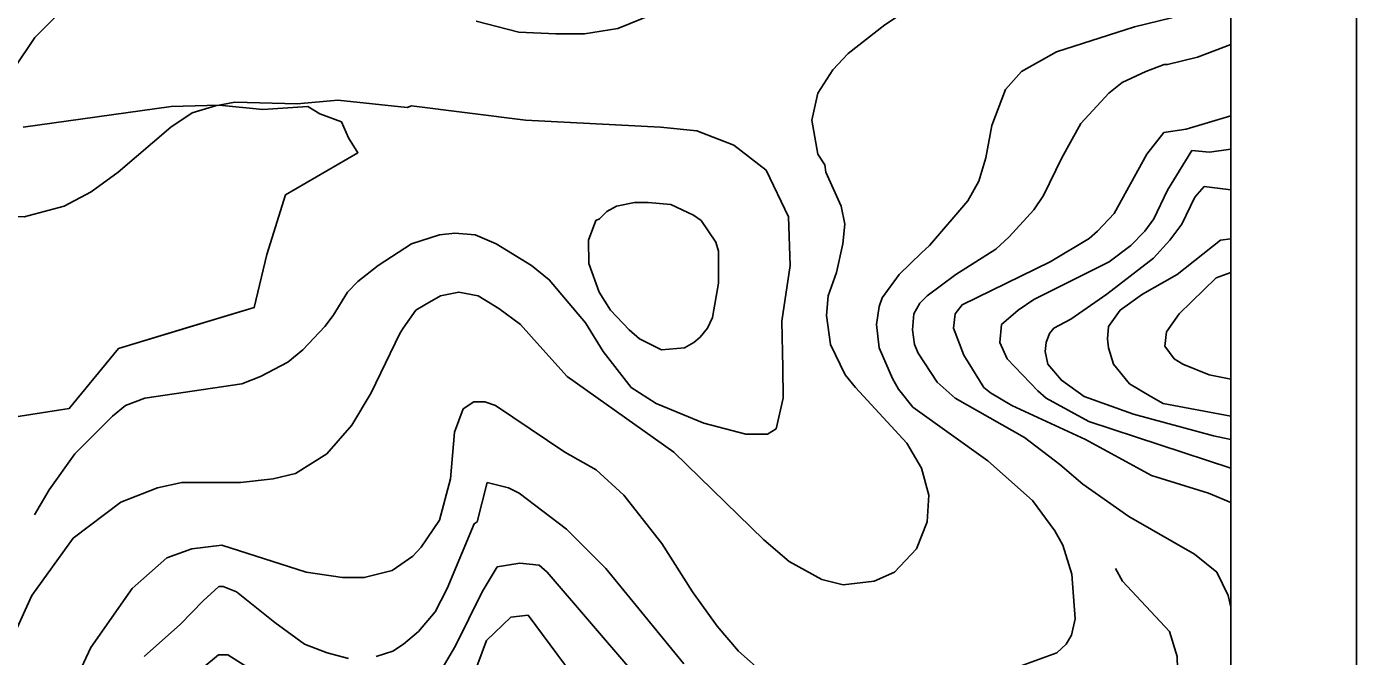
# Model space of a CAD drawing. Extents: x -510989 to -501240, y -1184665 to -1176098.
# Drawn here: x -508760 to -508019, y -1177414 to -1177063 of the extents above; entities that cross this region are included whole.
import ezdxf

# ---------------------------------------------------------------- set-up
doc = ezdxf.new("R2010")
doc.units = 0
for name, color, linetype in [('lesni_pozemek', 7, 'Continuous'), ('popis', 7, 'Continuous'), ('rozpiska', 7, 'Continuous'), ('vrstevnice_01', 7, 'Continuous'), ('vrstevnice_02', 7, 'Continuous'), ('vrstevnice_03', 7, 'Continuous')]:
    doc.layers.add(name, color=color, linetype=linetype)

msp = doc.modelspace()

# ---------------------------------------------------------------- linework, layer by layer
at = {"layer": 'lesni_pozemek'}
msp.add_lwpolyline([(-508762.2, -1177119.06), (-508679.77, -1177107.48), (-508653.03, -1177106.68), (-508628.54, -1177109.14), (-508603.55, -1177107.4), (-508596.95, -1177111.49), (-508584.81, -1177116.04), (-508580.82, -1177124.85), (-508575.66, -1177133.22), (-508616.07, -1177156.69), (-508626.34, -1177189.95), (-508633.37, -1177219.51), (-508709.1, -1177242.23), (-508736.54, -1177275.73), (-508785.53, -1177283.4)], dxfattribs=at)
at = {"layer": 'popis'}
msp.add_lwpolyline([(-508762.2, -1177119.06), (-508679.77, -1177107.48), (-508653.03, -1177106.68), (-508628.54, -1177109.14), (-508603.55, -1177107.4), (-508596.95, -1177111.49), (-508584.81, -1177116.04), (-508580.82, -1177124.85), (-508575.66, -1177133.22), (-508616.07, -1177156.69), (-508626.34, -1177189.95), (-508633.37, -1177219.51), (-508671.23, -1177230.87), (-508709.1, -1177242.23), (-508736.54, -1177275.73), (-508785.53, -1177283.4)], dxfattribs=at)
at = {"layer": 'rozpiska'}
for points in [[(-508019.09, -1176098), (-508019.09, -1184498), (-510989.09, -1184498), (-510989.09, -1176098)], [(-508089.09, -1176168), (-508089.09, -1184428), (-510919.09, -1184428), (-510919.09, -1176168)]]:
    msp.add_lwpolyline(points, close=True, dxfattribs=at)
at = {"layer": 'vrstevnice_01'}
for points in [[(-508277.59, -1177259), (-508285.09, -1177242), (-508286.5, -1177229), (-508285.09, -1177219), (-508283.41, -1177214), (-508273.91, -1177201), (-508261.59, -1177189), (-508257, -1177185), (-508235.59, -1177160), (-508229.59, -1177149), (-508225.69, -1177136), (-508222.31, -1177118), (-508214.59, -1177098), (-508205.69, -1177088), (-508186.31, -1177077), (-508142.81, -1177063), (-508122.09, -1177058), (-508112.5, -1177053), (-508104.5, -1177046), (-508098.5, -1177037), (-508091.31, -1177023), (-508089.09, -1177011.89)], [(-508089.09, -1177112.59), (-508113.91, -1177120), (-508126.41, -1177122), (-508135.81, -1177134), (-508154.09, -1177167), (-508163.41, -1177177), (-508168.09, -1177181), (-508189.81, -1177194), (-508238.91, -1177218), (-508242.81, -1177223), (-508243.59, -1177231), (-508237.91, -1177246), (-508226.69, -1177264)], [(-508089.09, -1177153.91), (-508103.91, -1177152), (-508109.19, -1177158), (-508116.41, -1177173), (-508123, -1177182), (-508132.19, -1177192), (-508158.19, -1177212), (-508178.31, -1177226), (-508187.69, -1177231), (-508190.09, -1177234), (-508192.09, -1177239), (-508192.5, -1177244), (-508191.09, -1177251), (-508183.5, -1177260), (-508170.81, -1177269)], [(-508434.81, -1177221), (-508424.41, -1177232), (-508418.59, -1177237), (-508406.41, -1177243), (-508393.69, -1177242), (-508388.41, -1177239), (-508384.91, -1177236), (-508380.81, -1177231), (-508377.91, -1177225), (-508374.59, -1177206), (-508374.59, -1177188), (-508376.19, -1177183), (-508384.31, -1177171), (-508388.59, -1177168), (-508401.31, -1177162), (-508413.81, -1177161), (-508421.41, -1177161), (-508431.59, -1177163), (-508436.91, -1177166), (-508441, -1177170), (-508443.09, -1177171), (-508447.09, -1177182), (-508446.91, -1177195), (-508441.19, -1177211), (-508434.81, -1177221)], [(-508089.09, -1177199.89), (-508097.31, -1177203), (-508117.81, -1177223), (-508125, -1177233), (-508125.81, -1177241), (-508120.59, -1177248), (-508115.81, -1177251), (-508101.09, -1177257), (-508089.09, -1177259.41)], [(-508277.59, -1177259), (-508274.31, -1177265), (-508266.41, -1177275), (-508224.5, -1177305), (-508199.59, -1177327), (-508187.19, -1177344), (-508182.81, -1177352), (-508177.69, -1177368), (-508175.81, -1177393), (-508177.91, -1177402), (-508180.91, -1177407), (-508186.09, -1177412), (-508216.69, -1177423)], [(-508089.09, -1177328.2), (-508101.5, -1177323), (-508133.31, -1177313), (-508170.09, -1177293), (-508211.19, -1177274), (-508223.09, -1177267), (-508226.69, -1177264)], [(-508348.81, -1177424), (-508363.41, -1177411), (-508375.41, -1177397), (-508389.09, -1177378), (-508406.31, -1177351), (-508427.5, -1177324), (-508442.91, -1177310), (-508460.31, -1177300), (-508499, -1177274), (-508504.91, -1177272), (-508511, -1177272), (-508517, -1177276), (-508521.81, -1177289), (-508524, -1177315), (-508530.19, -1177338), (-508540.31, -1177353), (-508545, -1177358), (-508556.59, -1177366), (-508572.09, -1177370), (-508584.31, -1177370), (-508604.41, -1177367), (-508651.5, -1177352), (-508668.19, -1177354), (-508682.09, -1177359), (-508701.41, -1177376), (-508724.5, -1177409), (-508732.41, -1177426)], [(-508170.81, -1177269), (-508143.31, -1177279), (-508098.81, -1177291), (-508089.09, -1177293.09)], [(-508535.41, -1177432), (-508521.19, -1177408), (-508506.31, -1177378), (-508498, -1177364), (-508485.31, -1177362), (-508474.69, -1177363), (-508470.19, -1177367), (-508422.91, -1177422)], [(-508689.31, -1177443), (-508653.31, -1177413), (-508648.19, -1177413), (-508610.31, -1177437)]]:
    msp.add_lwpolyline(points, dxfattribs=at)
at = {"layer": 'vrstevnice_02'}
for points in [[(-508243.69, -1177039), (-508269.81, -1177054), (-508282, -1177062), (-508302.31, -1177078), (-508310.91, -1177087), (-508319.31, -1177100), (-508322.59, -1177115), (-508319.31, -1177134), (-508315.31, -1177140), (-508314.91, -1177144), (-508306.31, -1177163), (-508304.31, -1177173), (-508305.31, -1177184), (-508308.91, -1177200), (-508313.5, -1177213), (-508314.41, -1177224), (-508312.19, -1177240), (-508304, -1177257)], [(-509067.31, -1177061), (-509038.81, -1177077), (-509014.91, -1177086), (-508980.31, -1177096), (-508979.31, -1177095), (-508961.09, -1177099), (-508935.19, -1177102), (-508909.5, -1177102), (-508890.41, -1177100), (-508867.5, -1177096), (-508850.81, -1177096), (-508845.91, -1177097), (-508833.69, -1177102), (-508810.41, -1177113), (-508801.31, -1177116), (-508790, -1177115), (-508782.5, -1177110), (-508776.81, -1177104), (-508767, -1177086), (-508755.69, -1177069), (-508741.81, -1177055)], [(-508509.69, -1177060), (-508486, -1177066), (-508465.31, -1177067), (-508449.41, -1177067), (-508430.69, -1177064), (-508411.09, -1177056)], [(-508089.09, -1177072.87), (-508107.69, -1177080), (-508124.31, -1177084), (-508126.31, -1177084), (-508136.41, -1177088), (-508149.69, -1177094), (-508157.09, -1177100), (-508172.69, -1177117), (-508183.31, -1177136), (-508193.59, -1177157), (-508198.81, -1177165), (-508212.69, -1177180), (-508220.09, -1177187), (-508242.31, -1177201), (-508258.41, -1177213), (-508262.41, -1177217), (-508265.69, -1177223), (-508266.5, -1177232), (-508265.41, -1177240), (-508263.31, -1177245), (-508252.81, -1177261)], [(-508196.59, -1177266), (-508213.81, -1177248), (-508217.91, -1177239), (-508217, -1177229), (-508207.69, -1177221), (-508198.81, -1177215), (-508156.91, -1177194), (-508144.91, -1177185), (-508137.09, -1177177), (-508132.09, -1177170), (-508124.31, -1177154), (-508110.81, -1177132), (-508100.91, -1177133), (-508089.09, -1177131.16)], [(-508126.81, -1177273), (-508133.69, -1177269), (-508145.59, -1177262), (-508154.5, -1177251), (-508157.31, -1177242), (-508157.91, -1177237), (-508157.31, -1177230), (-508150.69, -1177221), (-508138.31, -1177212), (-508118.91, -1177201), (-508094.91, -1177182), (-508089.09, -1177181.13)], [(-508474.31, -1177241), (-508485.09, -1177229), (-508497.09, -1177220), (-508508.59, -1177213), (-508519.31, -1177211), (-508529.59, -1177213), (-508538.41, -1177218), (-508543.31, -1177221), (-508550.41, -1177231), (-508552.31, -1177234)], [(-508622.91, -1177315), (-508610.5, -1177312), (-508593, -1177301), (-508579.09, -1177285), (-508568.31, -1177267), (-508552.31, -1177234)], [(-508304, -1177257), (-508298.31, -1177264), (-508269.59, -1177295), (-508261.41, -1177309), (-508257.5, -1177324), (-508258.31, -1177339), (-508264.31, -1177354), (-508276.5, -1177367), (-508287.81, -1177372), (-508305.09, -1177374), (-508317, -1177371), (-508335.19, -1177361), (-508349.41, -1177349), (-508399.5, -1177300), (-508458.91, -1177258), (-508474.31, -1177241)], [(-508089.09, -1177386.51), (-508090.59, -1177380), (-508096.91, -1177367), (-508109.41, -1177357), (-508145.91, -1177336), (-508171.59, -1177318), (-508184.41, -1177307), (-508204, -1177292), (-508242.81, -1177270), (-508252.81, -1177261)], [(-508089.09, -1177308.92), (-508168.31, -1177283), (-508192, -1177270), (-508196.59, -1177266)], [(-508089.09, -1177280.07), (-508126.81, -1177273)], [(-508767.5, -1177402), (-508757.41, -1177380), (-508734.31, -1177348), (-508707.69, -1177328), (-508687.31, -1177320), (-508673.81, -1177317), (-508641.09, -1177317), (-508622.91, -1177315)], [(-508565.5, -1177414), (-508556.19, -1177411), (-508550.31, -1177407), (-508541.91, -1177400), (-508532.59, -1177389), (-508525.91, -1177376), (-508510.81, -1177340), (-508509.19, -1177339), (-508503.59, -1177317), (-508491.69, -1177320), (-508485.81, -1177323), (-508459.41, -1177343), (-508437.5, -1177365), (-508394, -1177418)], [(-508694.69, -1177414), (-508674.59, -1177396), (-508661.91, -1177383), (-508653.09, -1177375), (-508650.69, -1177375), (-508643.31, -1177378), (-508621.91, -1177395), (-508605.5, -1177407), (-508592.81, -1177412), (-508580.91, -1177415)], [(-508513.59, -1177431), (-508503.91, -1177405), (-508490.31, -1177392), (-508480.81, -1177391), (-508452.41, -1177429)]]:
    msp.add_lwpolyline(points, dxfattribs=at)
at = {"layer": 'vrstevnice_03'}
for points in [[(-508338.81, -1177253), (-508339.41, -1177227), (-508334.69, -1177196), (-508335.69, -1177169), (-508348, -1177143), (-508366.09, -1177129), (-508386.69, -1177121), (-508406.91, -1177119), (-508482.19, -1177115), (-508545.81, -1177107), (-508548.09, -1177108), (-508586.91, -1177104), (-508609.41, -1177106), (-508644.19, -1177105), (-508655, -1177107), (-508668.09, -1177111), (-508680, -1177119), (-508709.19, -1177144), (-508724.31, -1177155), (-508739.31, -1177163), (-508761.69, -1177169), (-508783.69, -1177168), (-508802.41, -1177160), (-508826.5, -1177147)], [(-508438.91, -1177244), (-508448.81, -1177228), (-508469, -1177204), (-508478.81, -1177196), (-508498.5, -1177184), (-508510.31, -1177179), (-508521.59, -1177178), (-508530.09, -1177179), (-508545.81, -1177184), (-508564.41, -1177196), (-508575.69, -1177205), (-508581.41, -1177211), (-508589.41, -1177224), (-508594.09, -1177230)], [(-508594.09, -1177230), (-508606.41, -1177243), (-508614.69, -1177250), (-508630, -1177258), (-508640.41, -1177262), (-508694.41, -1177270), (-508705.19, -1177274), (-508712.41, -1177280), (-508733.5, -1177301), (-508747.81, -1177321), (-508755.81, -1177335)], [(-508338.81, -1177253), (-508338.59, -1177270), (-508342.59, -1177287), (-508347.31, -1177290), (-508359.5, -1177290), (-508382.91, -1177284), (-508409.41, -1177273), (-508423.31, -1177264), (-508438.91, -1177244)], [(-508273.59, -1177467), (-508223.31, -1177461), (-508203.59, -1177462), (-508146.31, -1177468), (-508134.19, -1177466), (-508127.91, -1177463), (-508122.5, -1177459), (-508119.19, -1177454), (-508118, -1177448), (-508119, -1177414), (-508123.31, -1177400), (-508149.41, -1177372), (-508153.31, -1177365)]]:
    msp.add_lwpolyline(points, dxfattribs=at)

doc.saveas('drawing.dxf')
